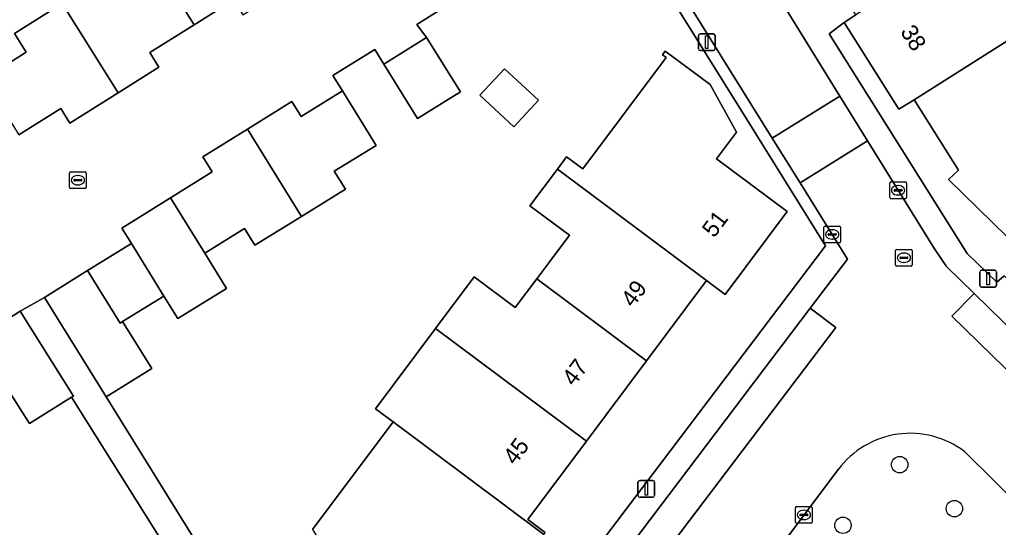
# Model space of a CAD drawing. Extents: x 157767 to 159172, y 387839 to 389425.
# Drawn here: x 158679.5 to 158738, y 388286 to 388316.3 of the extents above; entities that cross this region are included whole.
import ezdxf

# ---------------------------------------------------------------- set-up
doc = ezdxf.new("R2010")
doc.units = 0
for name, color, linetype in [('IMGEO_Boom', 7, 'Continuous'), ('IMGEO_Erf', 7, 'Continuous'), ('IMGEO_Kolk', 7, 'Continuous'), ('IMGEO_Lichtmast', 7, 'Continuous'), ('IMGEO_Muur', 7, 'Continuous'), ('IMGEO_Pand', 7, 'Continuous'), ('IMGEO_Pand_nummerreeks', 7, 'Continuous'), ('IMGEO_Parkeervlak_open', 7, 'Continuous'), ('IMGEO_Rijbaan_lokaal_open', 7, 'Continuous'), ('IMGEO_Rioolput', 7, 'Continuous'), ('IMGEO_Voetpad_open', 7, 'Continuous')]:
    doc.layers.add(name, color=color, linetype=linetype)

msp = doc.modelspace()

# ---------------------------------------------------------------- linework, layer by layer
at = {"layer": 'IMGEO_Boom'}
for centre in [(158732.063, 388289.731), (158735.331, 388287.104), (158728.673, 388286.11)]:
    msp.add_circle(centre, 0.489, dxfattribs=at)
at = {"layer": 'IMGEO_Erf'}
for points in [[(158677.361, 388312.788), (158679.887, 388314.37), (158679.188, 388315.485), (158682.047, 388317.275), (158684.36, 388318.724), (158685.095, 388317.639), (158687.827, 388319.35), (158690.197, 388320.834), (158692.28, 388317.487), (158692.837, 388316.598), (158695.567, 388318.307), (158698.242, 388319.983), (158697.673, 388320.891), (158697.531, 388320.802), (158695.473, 388324.087), (158697.867, 388325.585)], [(158710.822, 388280.608), (158727.632, 388302.796), (158722.916, 388310.385), (158716.055, 388321.427)], [(158708.509, 388319.375), (158703.226, 388316.032), (158703.812, 388315.251), (158705.829, 388311.998), (158703.258, 388310.404), (158701.246, 388313.66), (158700.708, 388314.53), (158698.211, 388312.983), (158698.781, 388312.062), (158700.798, 388308.807), (158698.298, 388307.258), (158698.957, 388306.194), (158696.333, 388304.567), (158693.556, 388302.846), (158692.936, 388303.844), (158690.56, 388302.371), (158691.865, 388300.266), (158688.953, 388298.461), (158688.12, 388299.805), (158685.654, 388298.277), (158687.391, 388295.473), (158684.666, 388293.785), (158692.751, 388280.75)], [(158739.355, 388302.49), (158734.981, 388306.77), (158735.584, 388307.322), (158733.004, 388311.406), (158732.924, 388311.532), (158732.02, 388310.961), (158728.74, 388316.153), (158727.852, 388315.47), (158736.093, 388302.344), (158737.871, 388300.63), (158738.305, 388301.023)], [(158696.992, 388285.852), (158701.803, 388292.289), (158700.753, 388293.074), (158704.339, 388297.872), (158706.646, 388300.958), (158709.107, 388299.118), (158710.388, 388300.831), (158711.103, 388301.788), (158712.335, 388303.44), (158709.984, 388305.194), (158711.622, 388307.39), (158712.174, 388308.13), (158713.146, 388307.404), (158718.115, 388314.065), (158717.899, 388314.226), (158718.06, 388314.443), (158720.737, 388312.446), (158722.324, 388309.598), (158721.121, 388308), (158725.334, 388304.852), (158721.635, 388299.903), (158720.525, 388300.733), (158720.407, 388300.576), (158716.938, 388295.935), (158713.351, 388291.136), (158709.851, 388286.453), (158710.888, 388285.678)], [(158688.453, 388284.454), (158682.611, 388293.765), (158680.088, 388292.183), (158678.883, 388294.104), (158676.326, 388292.5), (158677.465, 388290.685), (158672.376, 388287.492), (158670.789, 388290.023), (158668.356, 388288.498), (158666.311, 388291.758), (158665.779, 388292.605), (158663.126, 388290.941), (158666.012, 388286.34), (158663.251, 388284.61)]]:
    msp.add_lwpolyline(points, dxfattribs=at)
msp.add_lwpolyline([(158709.013, 388309.92), (158706.992, 388311.804), (158708.467, 388313.386), (158710.488, 388311.501)], close=True, dxfattribs=at)
at = {"layer": 'IMGEO_Kolk'}
for p, q in [((158682.482, 388306.3), (158682.482, 388307.152)), ((158682.557, 388307.226), (158683.409, 388307.226)), ((158682.741, 388306.72), (158682.741, 388306.732)), ((158682.784, 388306.769), (158683.182, 388306.769)), ((158682.97, 388307.006), (158682.995, 388307.006)), ((158683.225, 388306.732), (158683.225, 388306.72)), ((158683.483, 388307.152), (158683.483, 388306.3)), ((158683.409, 388306.226), (158682.557, 388306.226)), ((158683.179, 388306.683), (158682.781, 388306.683)), ((158682.993, 388306.446), (158682.968, 388306.446)), ((158731.469, 388305.697), (158731.469, 388306.549)), ((158731.544, 388306.623), (158732.396, 388306.623)), ((158731.728, 388306.117), (158731.728, 388306.129)), ((158731.771, 388306.166), (158732.169, 388306.166)), ((158731.957, 388306.403), (158731.982, 388306.403)), ((158732.212, 388306.129), (158732.212, 388306.117)), ((158732.47, 388306.549), (158732.47, 388305.697)), ((158732.396, 388305.623), (158731.544, 388305.623)), ((158732.166, 388306.08), (158731.768, 388306.08)), ((158731.98, 388305.843), (158731.955, 388305.843)), ((158727.535, 388303.063), (158727.535, 388303.915)), ((158727.61, 388303.989), (158728.462, 388303.989)), ((158728.023, 388303.769), (158728.048, 388303.769)), ((158728.536, 388303.915), (158728.536, 388303.063)), ((158727.794, 388303.483), (158727.794, 388303.495)), ((158728.232, 388303.446), (158727.834, 388303.446)), ((158727.837, 388303.532), (158728.235, 388303.532)), ((158728.046, 388303.209), (158728.021, 388303.209)), ((158728.278, 388303.495), (158728.278, 388303.483)), ((158728.462, 388302.989), (158727.61, 388302.989)), ((158725.844, 388286.304), (158725.844, 388287.156)), ((158725.919, 388287.23), (158726.771, 388287.23)), ((158726.332, 388287.01), (158726.357, 388287.01)), ((158726.845, 388287.156), (158726.845, 388286.304)), ((158726.771, 388286.23), (158725.919, 388286.23)), ((158726.103, 388286.724), (158726.103, 388286.736)), ((158726.541, 388286.687), (158726.143, 388286.687)), ((158726.146, 388286.773), (158726.544, 388286.773)), ((158726.355, 388286.45), (158726.33, 388286.45)), ((158726.587, 388286.736), (158726.587, 388286.724))]:
    msp.add_line(p, q, dxfattribs=at)
for points in [[(158682.482, 388306.3), (158682.482, 388307.152)], [(158682.557, 388307.226), (158683.409, 388307.226)], [(158683.483, 388307.152), (158683.483, 388306.3)], [(158683.409, 388306.226), (158682.557, 388306.226)], [(158731.469, 388305.697), (158731.469, 388306.549)], [(158731.544, 388306.623), (158732.396, 388306.623)], [(158732.47, 388306.549), (158732.47, 388305.697)], [(158732.396, 388305.623), (158731.544, 388305.623)], [(158727.535, 388303.063), (158727.535, 388303.915)], [(158727.61, 388303.989), (158728.462, 388303.989)], [(158728.536, 388303.915), (158728.536, 388303.063)], [(158728.462, 388302.989), (158727.61, 388302.989)], [(158725.844, 388286.304), (158725.844, 388287.156)], [(158725.919, 388287.23), (158726.771, 388287.23)], [(158726.845, 388287.156), (158726.845, 388286.304)], [(158726.771, 388286.23), (158725.919, 388286.23)]]:
    msp.add_lwpolyline(points, dxfattribs=at)
for centre, radius, start, end in [((158682.559, 388307.15), 0.0765, 91.55205, 178.44795), ((158682.559, 388307.15), 0.0765, 91.55205, 178.44795), ((158682.781, 388306.729), 0.0403, 85.87752, 175.75265), ((158682.778, 388306.719), 0.0366, 178.93798, 274.71019), ((158683.182, 388306.726), 0.043, 264.86636, 352.45326), ((158683.186, 388306.731), 0.0386, 1.73085, 96.63898), ((158683.407, 388307.15), 0.0765, 1.55205, 88.44795), ((158683.407, 388307.15), 0.0765, 1.55205, 88.44795), ((158682.559, 388306.302), 0.0765, 181.55205, 268.44795), ((158682.559, 388306.302), 0.0765, 181.55205, 268.44795), ((158683.407, 388306.302), 0.0765, 271.55205, 358.44795), ((158683.407, 388306.302), 0.0765, 271.55205, 358.44795), ((158731.546, 388306.547), 0.0765, 91.55205, 178.44795), ((158731.546, 388306.547), 0.0765, 91.55205, 178.44795), ((158731.768, 388306.126), 0.0403, 85.87752, 175.75265), ((158731.765, 388306.116), 0.0366, 178.93798, 274.71019), ((158732.169, 388306.123), 0.043, 264.86636, 352.45326), ((158732.173, 388306.128), 0.0386, 1.73085, 96.63898), ((158732.394, 388306.547), 0.0765, 1.55205, 88.44795), ((158732.394, 388306.547), 0.0765, 1.55205, 88.44795), ((158731.546, 388305.699), 0.0765, 181.55205, 268.44795), ((158731.546, 388305.699), 0.0765, 181.55205, 268.44795), ((158732.394, 388305.699), 0.0765, 271.55205, 358.44795), ((158732.394, 388305.699), 0.0765, 271.55205, 358.44795), ((158727.612, 388303.913), 0.0765, 91.55205, 178.44795), ((158727.612, 388303.913), 0.0765, 91.55205, 178.44795), ((158728.46, 388303.913), 0.0765, 1.55205, 88.44795), ((158728.46, 388303.913), 0.0765, 1.55205, 88.44795), ((158727.834, 388303.492), 0.0403, 85.87752, 175.75265), ((158727.831, 388303.482), 0.0366, 178.93798, 274.71019), ((158728.235, 388303.489), 0.043, 264.86636, 352.45326), ((158728.239, 388303.494), 0.0386, 1.73085, 96.63898), ((158727.612, 388303.065), 0.0765, 181.55205, 268.44795), ((158727.612, 388303.065), 0.0765, 181.55205, 268.44795), ((158728.46, 388303.065), 0.0765, 271.55205, 358.44795), ((158728.46, 388303.065), 0.0765, 271.55205, 358.44795), ((158725.921, 388287.154), 0.0765, 91.55205, 178.44795), ((158725.921, 388287.154), 0.0765, 91.55205, 178.44795), ((158726.769, 388287.154), 0.0765, 1.55205, 88.44795), ((158726.769, 388287.154), 0.0765, 1.55205, 88.44795), ((158725.921, 388286.306), 0.0765, 181.55205, 268.44795), ((158725.921, 388286.306), 0.0765, 181.55205, 268.44795), ((158726.143, 388286.733), 0.0403, 85.87752, 175.75265), ((158726.14, 388286.723), 0.0366, 178.93798, 274.71019), ((158726.544, 388286.73), 0.043, 264.86636, 352.45326), ((158726.548, 388286.735), 0.0386, 1.73085, 96.63898), ((158726.769, 388286.306), 0.0765, 271.55205, 358.44795), ((158726.769, 388286.306), 0.0765, 271.55205, 358.44795)]:
    msp.add_arc(centre, radius, start, end, dxfattribs=at)
for centre, major_axis, ratio, start_param, end_param in [((158682.969, 388306.726), (-0.387, 0.002), 0.722429, 4.712389, 7.853982), ((158682.994, 388306.726), (-0.39, 0.002), 0.717154, 1.570796, 4.712389), ((158731.956, 388306.123), (-0.387, 0.002), 0.722429, 4.712389, 7.853982), ((158731.981, 388306.123), (-0.39, 0.002), 0.717154, 1.570796, 4.712389), ((158728.022, 388303.489), (-0.387, 0.002), 0.722429, 4.712389, 7.853982), ((158728.047, 388303.489), (-0.39, 0.002), 0.717154, 1.570796, 4.712389), ((158726.331, 388286.73), (-0.387, 0.002), 0.722429, 4.712389, 7.853982), ((158726.356, 388286.73), (-0.39, 0.002), 0.717154, 1.570796, 4.712389)]:
    msp.add_ellipse(centre, major_axis=major_axis, ratio=ratio, start_param=start_param, end_param=end_param, dxfattribs=at)
at = {"layer": 'IMGEO_Lichtmast'}
for p, q in [((158720.144, 388315.469), (158720.934, 388315.469)), ((158720.934, 388315.469), (158720.144, 388315.469)), ((158720.044, 388314.569), (158720.044, 388315.369)), ((158720.044, 388315.369), (158720.044, 388314.569)), ((158721.034, 388315.369), (158721.034, 388314.569)), ((158721.034, 388314.569), (158721.034, 388315.369)), ((158720.934, 388314.469), (158720.144, 388314.469)), ((158720.144, 388314.469), (158720.934, 388314.469)), ((158736.848, 388300.442), (158736.848, 388301.242)), ((158736.848, 388301.242), (158736.848, 388300.442)), ((158736.948, 388301.342), (158737.738, 388301.342)), ((158737.738, 388301.342), (158736.948, 388301.342)), ((158737.838, 388301.242), (158737.838, 388300.442)), ((158737.838, 388300.442), (158737.838, 388301.242)), ((158737.738, 388300.342), (158736.948, 388300.342)), ((158736.948, 388300.342), (158737.738, 388300.342)), ((158716.434, 388287.882), (158716.434, 388288.682)), ((158716.434, 388288.682), (158716.434, 388287.882)), ((158716.534, 388288.782), (158717.324, 388288.782)), ((158717.324, 388288.782), (158716.534, 388288.782)), ((158717.424, 388288.682), (158717.424, 388287.882)), ((158717.424, 388287.882), (158717.424, 388288.682)), ((158717.324, 388287.782), (158716.534, 388287.782)), ((158716.534, 388287.782), (158717.324, 388287.782))]:
    msp.add_line(p, q, dxfattribs=at)
for points in [[(158720.464, 388315.344), (158720.614, 388315.344), (158720.614, 388314.594), (158720.464, 388314.594), (158720.464, 388315.344)], [(158737.268, 388301.217), (158737.418, 388301.217), (158737.418, 388300.467), (158737.268, 388300.467), (158737.268, 388301.217)], [(158716.854, 388288.657), (158717.004, 388288.657), (158717.004, 388287.907), (158716.854, 388287.907), (158716.854, 388288.657)]]:
    msp.add_lwpolyline(points, dxfattribs=at)
for centre, start, end in [((158720.144, 388315.369), 90, 180), ((158720.144, 388315.369), 90, 180), ((158720.934, 388315.369), 0, 90), ((158720.934, 388315.369), 360, 90), ((158720.144, 388314.569), 180, 270), ((158720.144, 388314.569), 180, 270), ((158720.934, 388314.569), 270, 0), ((158720.934, 388314.569), 270, 0), ((158736.948, 388301.242), 90, 180), ((158736.948, 388301.242), 90, 180), ((158737.738, 388301.242), 0, 90), ((158737.738, 388301.242), 360, 90), ((158736.948, 388300.442), 180, 270), ((158736.948, 388300.442), 180, 270), ((158737.738, 388300.442), 270, 0), ((158737.738, 388300.442), 270, 0), ((158716.534, 388288.682), 90, 180), ((158716.534, 388288.682), 90, 180), ((158717.324, 388288.682), 0, 90), ((158717.324, 388288.682), 360, 90), ((158716.534, 388287.882), 180, 270), ((158716.534, 388287.882), 180, 270), ((158717.324, 388287.882), 270, 0), ((158717.324, 388287.882), 270, 0)]:
    msp.add_arc(centre, 0.1, start, end, dxfattribs=at)
at = {"layer": 'IMGEO_Muur'}
msp.add_lwpolyline([(158715.228, 388320.899), (158716.055, 388321.427), (158722.916, 388310.385)], dxfattribs=at)
at = {"layer": 'IMGEO_Pand'}
for points in [[(158741.422, 388316.9), (158738.21, 388322.001), (158732.968, 388318.824), (158729.453, 388316.604), (158728.74, 388316.153), (158732.02, 388310.961), (158732.924, 388311.532), (158738.296, 388314.925), (158740.998, 388316.632)], [(158687.827, 388319.35), (158689.924, 388316.011), (158692.28, 388317.487), (158690.197, 388320.834)], [(158682.047, 388317.275), (158685.392, 388311.947), (158687.824, 388313.47), (158687.272, 388314.351), (158689.924, 388316.011), (158687.827, 388319.35), (158685.095, 388317.639), (158684.36, 388318.724)], [(158682.047, 388317.275), (158679.188, 388315.485), (158679.887, 388314.37), (158677.361, 388312.788), (158679.459, 388309.438), (158681.966, 388311.008), (158682.509, 388310.141), (158685.392, 388311.947)], [(158747.096, 388310.649), (158740.998, 388316.632), (158738.296, 388314.925), (158732.924, 388311.532), (158733.004, 388311.406), (158735.584, 388307.322), (158734.981, 388306.77), (158739.355, 388302.49), (158739.463, 388302.384), (158741.612, 388304.579), (158741.503, 388304.685), (158745.166, 388308.428), (158745.042, 388308.549)], [(158701.246, 388313.66), (158703.258, 388310.404), (158705.829, 388311.998), (158703.812, 388315.251)], [(158722.324, 388309.598), (158720.737, 388312.446), (158718.06, 388314.443), (158717.899, 388314.226), (158718.115, 388314.065), (158713.146, 388307.404), (158712.174, 388308.13), (158711.622, 388307.39), (158720.525, 388300.733), (158721.635, 388299.903), (158725.334, 388304.852), (158721.121, 388308)], [(158706.992, 388311.804), (158709.013, 388309.92), (158710.488, 388311.501), (158708.467, 388313.386)], [(158696.333, 388304.567), (158698.957, 388306.194), (158698.298, 388307.258), (158700.798, 388308.807), (158698.781, 388312.062), (158696.315, 388310.534), (158695.766, 388311.419), (158693.105, 388309.77)], [(158690.447, 388308.122), (158691.007, 388307.22), (158688.513, 388305.674), (158690.56, 388302.371), (158692.936, 388303.844), (158693.556, 388302.846), (158696.333, 388304.567), (158693.105, 388309.77)], [(158711.622, 388307.39), (158709.984, 388305.194), (158712.335, 388303.44), (158711.103, 388301.788), (158710.388, 388300.831), (158716.938, 388295.935), (158720.407, 388300.576), (158720.525, 388300.733)], [(158688.953, 388298.461), (158691.865, 388300.266), (158690.56, 388302.371), (158688.513, 388305.674), (158685.602, 388303.87), (158686.177, 388302.942), (158688.12, 388299.805)], [(158683.566, 388301.325), (158685.51, 388298.188), (158685.654, 388298.277), (158688.12, 388299.805), (158686.177, 388302.942)], [(158683.566, 388301.325), (158680.986, 388299.727), (158684.666, 388293.785), (158687.391, 388295.473), (158685.654, 388298.277), (158685.51, 388298.188)], [(158713.351, 388291.136), (158716.938, 388295.935), (158710.388, 388300.831), (158709.107, 388299.118), (158706.646, 388300.958), (158704.339, 388297.872)], [(158679.542, 388298.894), (158677.756, 388297.774), (158674.356, 388295.641), (158676.326, 388292.5), (158678.883, 388294.104), (158680.088, 388292.183), (158682.611, 388293.765), (158682.718, 388293.832)], [(158704.339, 388297.872), (158700.753, 388293.074), (158701.803, 388292.289), (158710.802, 388285.562), (158710.888, 388285.678), (158709.851, 388286.453), (158713.351, 388291.136)], [(158710.802, 388285.562), (158701.803, 388292.289), (158696.992, 388285.852), (158698.155, 388284.022), (158697.898, 388283.867), (158702.166, 388276.815), (158702.414, 388276.965), (158701.61, 388278.292), (158706.321, 388281.249), (158707.127, 388280.646)]]:
    msp.add_lwpolyline(points, close=True, dxfattribs=at)
at = {"layer": 'IMGEO_Parkeervlak_open'}
for points in [[(158736.503, 388299.956), (158735.176, 388298.609), (158747.941, 388286.153), (158749.256, 388287.511)], [(158726.72, 388299.082), (158716.063, 388284.997), (158717.582, 388283.848), (158728.24, 388297.933)]]:
    msp.add_lwpolyline(points, close=True, dxfattribs=at)
at = {"layer": 'IMGEO_Rijbaan_lokaal_open'}
for points in [[(158706.34, 388338.368), (158724.452, 388309.238), (158728.495, 388311.74), (158725.204, 388317.057), (158716.803, 388330.202), (158710.271, 388340.813)], [(158724.452, 388309.238), (158726.11, 388306.571), (158730.147, 388309.07), (158728.495, 388311.74)]]:
    msp.add_lwpolyline(points, close=True, dxfattribs=at)
for points in [[(158677.756, 388297.774), (158679.542, 388298.894), (158680.986, 388299.727), (158683.566, 388301.325), (158686.177, 388302.942), (158685.602, 388303.87), (158688.513, 388305.674), (158691.007, 388307.22), (158690.447, 388308.122), (158693.105, 388309.77), (158695.766, 388311.419), (158696.315, 388310.534), (158698.781, 388312.062), (158698.211, 388312.983), (158700.708, 388314.53), (158701.246, 388313.66), (158703.812, 388315.251), (158703.226, 388316.032), (158708.509, 388319.375)], [(158692.28, 388317.487), (158689.924, 388316.011), (158687.272, 388314.351), (158687.824, 388313.47), (158685.392, 388311.947), (158682.509, 388310.141), (158681.966, 388311.008), (158679.459, 388309.438)], [(158735.176, 388298.609), (158736.503, 388299.956), (158734.853, 388301.572), (158734.137, 388302.623), (158730.147, 388309.07), (158726.11, 388306.571), (158728.941, 388302.017), (158726.72, 388299.082), (158728.24, 388297.933), (158717.582, 388283.848), (158723.372, 388278.281)], [(158735.926, 388290.522), (158741.126, 388285.372), (158747.13, 388279.426), (158751.704, 388282.231), (158747.941, 388286.153), (158735.176, 388298.609)], [(158723.56, 388282.984), (158728.404, 388289.456)]]:
    msp.add_lwpolyline(points, dxfattribs=at)
msp.add_arc((158732.695, 388286.246), 5.359, 52.93064, 143.20158, dxfattribs=at)
at = {"layer": 'IMGEO_Rioolput'}
for p, q in [((158731.812, 388301.666), (158731.812, 388302.518)), ((158731.887, 388302.592), (158732.739, 388302.592)), ((158732.071, 388302.086), (158732.071, 388302.098)), ((158732.509, 388302.049), (158732.111, 388302.049)), ((158732.114, 388302.135), (158732.512, 388302.135)), ((158732.3, 388302.372), (158732.325, 388302.372)), ((158732.555, 388302.098), (158732.555, 388302.086)), ((158732.813, 388302.518), (158732.813, 388301.666)), ((158732.739, 388301.592), (158731.887, 388301.592)), ((158732.323, 388301.812), (158732.298, 388301.812))]:
    msp.add_line(p, q, dxfattribs=at)
for points in [[(158731.812, 388301.666), (158731.812, 388302.518)], [(158731.887, 388302.592), (158732.739, 388302.592)], [(158732.813, 388302.518), (158732.813, 388301.666)], [(158732.739, 388301.592), (158731.887, 388301.592)]]:
    msp.add_lwpolyline(points, dxfattribs=at)
for centre, radius, start, end in [((158731.889, 388302.516), 0.0765, 91.55205, 178.44795), ((158731.889, 388302.516), 0.0765, 91.55205, 178.44795), ((158732.111, 388302.095), 0.0403, 85.87752, 175.75265), ((158732.108, 388302.085), 0.0366, 178.93798, 274.71019), ((158732.512, 388302.092), 0.043, 264.86636, 352.45326), ((158732.516, 388302.097), 0.0386, 1.73085, 96.63898), ((158732.737, 388302.516), 0.0765, 1.55205, 88.44795), ((158732.737, 388302.516), 0.0765, 1.55205, 88.44795), ((158731.889, 388301.668), 0.0765, 181.55205, 268.44795), ((158731.889, 388301.668), 0.0765, 181.55205, 268.44795), ((158732.737, 388301.668), 0.0765, 271.55205, 358.44795), ((158732.737, 388301.668), 0.0765, 271.55205, 358.44795)]:
    msp.add_arc(centre, radius, start, end, dxfattribs=at)
for centre, major_axis, ratio, start_param, end_param in [((158732.299, 388302.092), (-0.387, 0.002), 0.722429, 4.712389, 7.853982), ((158732.324, 388302.092), (-0.39, 0.002), 0.717154, 1.570796, 4.712389)]:
    msp.add_ellipse(centre, major_axis=major_axis, ratio=ratio, start_param=start_param, end_param=end_param, dxfattribs=at)
at = {"layer": 'IMGEO_Voetpad_open'}
for points in [[(158695.013, 388355.305), (158698.377, 388349.906), (158699.757, 388347.691), (158708.677, 388333.375), (158707.851, 388332.826), (158709.575, 388330.031), (158711.419, 388327.042), (158713.347, 388323.904), (158715.228, 388320.899), (158716.055, 388321.427), (158722.916, 388310.385), (158727.632, 388302.796), (158710.822, 388280.608), (158711.707, 388279.239), (158716.063, 388284.997), (158726.72, 388299.082), (158728.941, 388302.017), (158726.11, 388306.571), (158724.452, 388309.238), (158706.34, 388338.368)], [(158706.186, 388350.981), (158726.75, 388318.046), (158725.204, 388317.057), (158728.495, 388311.74), (158730.147, 388309.07), (158734.137, 388302.623), (158734.853, 388301.572), (158736.503, 388299.956), (158749.256, 388287.511), (158749.448, 388287.325), (158750.798, 388288.175), (158745.709, 388293.079), (158746.081, 388293.482), (158738.305, 388301.023), (158737.871, 388300.63), (158736.093, 388302.344), (158727.852, 388315.47), (158728.74, 388316.153), (158729.453, 388316.604), (158728.633, 388317.904), (158705.669, 388354.34)], [(158783.962, 388187.903), (158772.284, 388206.543), (158769.629, 388210.79), (158752.185, 388238.694), (158749.551, 388242.908), (158747.498, 388241.623), (158743.908, 388247.396), (158739.118, 388255.018), (158737.42, 388257.733), (158731.197, 388267.839), (158754.633, 388282.527), (158753.914, 388283.586), (158751.704, 388282.231), (158747.13, 388279.426), (158742.93, 388276.824), (158737.745, 388281.958), (158741.126, 388285.372), (158735.926, 388290.522)], [(158728.404, 388289.456), (158723.56, 388282.984)]]:
    msp.add_lwpolyline(points, dxfattribs=at)
msp.add_lwpolyline([(158684.666, 388293.785), (158680.986, 388299.727), (158679.542, 388298.894), (158682.718, 388293.832), (158682.611, 388293.765), (158688.453, 388284.454), (158688.522, 388284.497), (158690.093, 388281.993), (158691.844, 388279.201), (158694.501, 388274.966), (158696.628, 388271.611), (158697.851, 388272.386), (158697.019, 388273.699), (158694.43, 388277.977), (158692.751, 388280.75)], close=True, dxfattribs=at)
msp.add_arc((158732.695, 388286.246), 5.359, 52.93064, 143.20158, dxfattribs=at)

# ---------------------------------------------------------------- texts
at = {"layer": 'IMGEO_Pand_nummerreeks'}
for s, rotation, p in [('38', 302.28023, (158732.07, 388315.6)), ('51', 53.22778, (158720.981, 388303.236)), ('49', 53.22205, (158716.135, 388299.069)), ('47', 53.22434, (158712.615, 388294.362)), ('45', 53.22205, (158709.097, 388289.654))]:
    msp.add_text(s, height=1, rotation=rotation, dxfattribs=at).set_placement(p)

doc.saveas('drawing.dxf')
